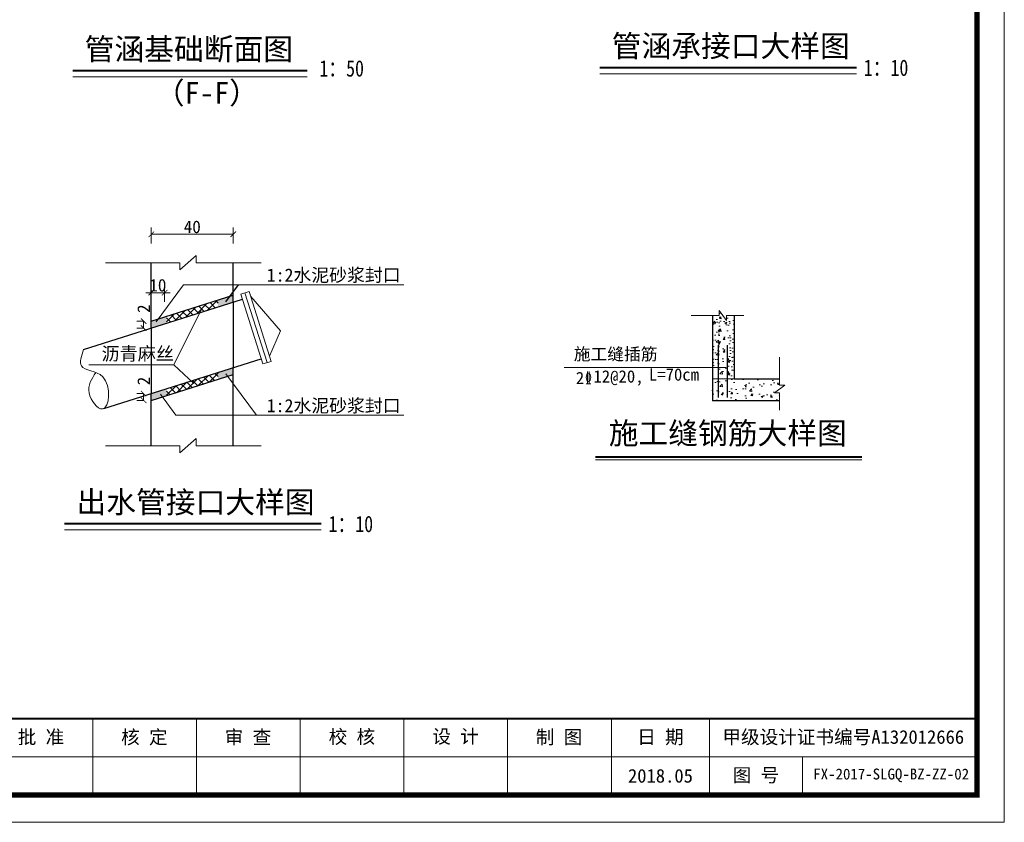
# Model space of a CAD drawing. Extents: x -27255 to 1448651, y 31034 to 8081248.
# Tile 545 of 580: x 583712 to 583893, y 3870639 to 3870786. Entities that reach past the tile are written whole.
import ezdxf
from ezdxf.enums import TextEntityAlignment as Align

# ---------------------------------------------------------------- set-up
doc = ezdxf.new("R2010")
doc.units = 0
doc.header["$PDMODE"] = 32
doc.header["$PDSIZE"] = 0.2
doc.layers.get('0').update_dxf_attribs({"linetype": 'CONTINUOUS'})
doc.layers.get('Defpoints').update_dxf_attribs({"linetype": 'CONTINUOUS'})
for name, color, linetype, lineweight in [('0.09标注线', 3, 'CONTINUOUS', 9), ('0.13填充', 8, 'CONTINUOUS', 9), ('0.13文字', 3, 'CONTINUOUS', 13), ('0.30粗线', 7, 'CONTINUOUS', 30), ('0.3黄粗', 2, 'CONTINUOUS', 30), ('图框', 7, 'CONTINUOUS', 20), ('文字', 7, 'CONTINUOUS', 15), ('标注线', 7, 'CONTINUOUS', 18)]:
    doc.layers.add(name, color=color, linetype=linetype, lineweight=lineweight)
doc.layers.add('TOTHER', color=7, linetype='CONTINUOUS')
doc.layers.add('地形图', color=9, linetype='CONTINUOUS')
doc.styles.add('-仿宋_GB2312', font='FangSong_GB2312.ttf')
doc.styles.add('CHX-1', font='tssdeng.shx', dxfattribs={"width": 0.7, "height": 300, "bigfont": 'atssdchn.shx'})
doc.styles.add('LYJFS', font='times.ttf', dxfattribs={"width": 0.7})
doc.styles.add('仿宋', font='FangSong_GB2312.ttf', dxfattribs={"width": 0.7})
doc.styles.add('宋体', font='FangSong_GB2312.ttf')
doc.dimstyles.new('zzzz STANDARD', dxfattribs={"dimtxt": 2.3, "dimasz": 1, "dimexe": 1.25, "dimexo": 1.5, "dimgap": 0.2, "dimtad": 1, "dimdec": 0, "dimlfac": 10, "dimzin": 0, "dimdsep": 46, "dimtxsty": '-仿宋_GB2312', "dimblk": 'ARCHTICK', "dimcen": 0.09, "dimadec": 0, "dimazin": 0, "dimtfac": 1, "dimtdec": 0, "dimtix": 1, "dimtmove": 2, "dimatfit": 3, "dimfxl": 1.7, "dimfxlon": 1, "dimtolj": 1, "dimtzin": 0, "dimlwd": 9, "dimlwe": 9, "dimarcsym": 0})
pattern_1 = [(50, (583814.3714, 3870718.8748), (3.6437, -0.31878), [0.381, -4.191]), (355, (583814.3714, 3870718.875), (-0.70486, 3.82113), [0.3048, -3.3528]), (100.451, (583814.675, 3870718.8483), (2.93885, 3.50233), [0.3238, -3.5618]), (46.184, (583814.3714, 3870719.891), (5.4216, -0.84085), [0.5715, -6.2865]), (96.636, (583814.823, 3870719.821), (4.7481, 4.9485), [0.4857, -5.3427]), (351.184, (583814.3714, 3870719.891), (4.7481, 4.9485), [0.4572, -5.0292]), (21, (583814.8794, 3870719.6368), (3.0323, -2.0453), [0.381, -4.191]), (326, (583814.8794, 3870719.637), (1.23604, 3.68376), [0.3048, -3.3528]), (71.451, (583815.132, 3870719.4664), (4.26833, 1.63846), [0.3238, -3.5618]), (37.5, (583814.3714, 3870718.8748), (0.06177, 1.6911), [0, -3.31216, 0, -3.4036, 0, -3.3655]), (7.5, (583814.3714, 3870718.8748), (1.33639, 2.00361), [0, -1.94056, 0, -3.23596, 0, -1.2827]), (327.5, (583813.2386, 3870718.8748), (2.71181, -0.114575), [0, -1.27, 0, -3.9624, 0, -5.2578]), (317.5, (583812.7306, 3870718.8748), (2.96258, 0.50853), [0, -1.651, 0, -2.63144, 0, -3.7338])]

# ---------------------------------------------------------------- blocks, each defined once
blk = doc.blocks.new('d4trtg')
at = {"lineweight": 0}
for p, q in [((658071.2, 3902577.3), (658071.2, 3899605.3)), ((658021.2, 3899725.4), (655949.8, 3899725.4)), ((658071.2, 3899605.3), (653868.4, 3899605.3))]:
    blk.add_line(p, q, dxfattribs=at)
for p, q in [((656400.1, 3899795.5), (656400.1, 3899655.4)), ((656590.2, 3899795.5), (656590.2, 3899655.4)), ((656780.4, 3899795.5), (656780.4, 3899655.4)), ((656970.5, 3899795.5), (656970.5, 3899655.4)), ((657160.6, 3899795.5), (657160.6, 3899655.4)), ((657350.8, 3899795.5), (657350.8, 3899655.4)), ((657530.9, 3899795.5), (657530.9, 3899655.4)), ((657701, 3899725.4), (657701, 3899655.4))]:
    blk.add_line(p, q)
at = {"lineweight": 0, "const_width": 10}
blk.add_lwpolyline([(654118.6, 3902527.3), (658021.2, 3902527.3), (658021.2, 3899655.4), (654118.6, 3899655.4)], close=True, dxfattribs=at)
at = {"lineweight": 0, "const_width": 4}
blk.add_lwpolyline([(658021.2, 3899795.5), (654118.6, 3899795.5)], dxfattribs=at)
at = {"style": '仿宋'}
blk.add_text('2018.05', height=25.02, dxfattribs=at).set_placement((657440.8, 3899690.4), align=Align.MIDDLE)
at = {"attachment_point": 5, "style": '宋体'}
for s, insert, char_height in [('批 准', (656305, 3899760.4), 25.02), ('核 定', (656494.6, 3899760.2), 25.02), ('审 查', (656684.6, 3899760.2), 25.02), ('校 核', (656875.1, 3899760.9), 25.02), ('设 计', (657065.3, 3899761.4), 25.02), ('制 图', (657254.9, 3899760.2), 25.02), ('日 期', (657440.8, 3899760.4), 25.02), ('甲级设计证书编号A132012666', (657776, 3899760.4), 25.017), ('图 号', (657615.9, 3899690.4), 25.02)]:
    blk.add_mtext(s, dxfattribs=dict(at, insert=insert, char_height=char_height))
blk = doc.blocks.new('_ARCHTICK')
at = {"color": 0, "linetype": 'ByBlock', "const_width": 0.15}
blk.add_lwpolyline([(-0.5, -0.5), (0.5, 0.5)], dxfattribs=at)
blk = doc.blocks.new('*D2253')
at = {"layer": '0.13文字', "color": 0, "linetype": 'Continuous', "lineweight": 9}
for p, q in [((583735.15, 3870731.13), (583733.9, 3870731.13)), ((583735.15, 3870731.13), (583735.15, 3870729.87)), ((583735.15, 3870729.87), (583733.9, 3870729.87))]:
    blk.add_line(p, q, dxfattribs=at)
at = {"layer": 'Defpoints', "color": 0, "linetype": 'Continuous', "lineweight": 13}
for p in [(583736.53, 3870731.13), (583735.15, 3870729.87), (583736.53, 3870729.87)]:
    blk.add_point(p, dxfattribs=at)
at = {"layer": '0.13文字', "color": 0, "linetype": 'Continuous', "lineweight": 9}
for p, rotation in [((583735.15, 3870731.13), 90), ((583735.15, 3870729.87), 270)]:
    blk.add_blockref('_ARCHTICK', p, dxfattribs=dict(at, rotation=rotation))
at = {"layer": '0.13文字', "color": 0, "linetype": 'Continuous', "lineweight": 13, "insert": (583735.15, 3870733.43), "char_height": 2.3, "attachment_point": 5, "rotation": 90, "style": '-仿宋_GB2312'}
blk.add_mtext('\\A1;2', dxfattribs=at)
blk = doc.blocks.new('*D2254')
at = {"layer": '0.13文字', "color": 0, "linetype": 'Continuous', "lineweight": 9}
for p, q in [((583736.56, 3870745.37), (583736.56, 3870748.32)), ((583751.57, 3870745.37), (583751.57, 3870748.32)), ((583751.57, 3870747.07), (583736.56, 3870747.07))]:
    blk.add_line(p, q, dxfattribs=at)
at = {"layer": 'Defpoints', "color": 0, "linetype": 'Continuous', "lineweight": 13}
for p in [(583736.56, 3870747.07), (583736.56, 3870741.86), (583751.57, 3870741.86)]:
    blk.add_point(p, dxfattribs=at)
at = {"layer": '0.13文字', "color": 0, "linetype": 'Continuous', "lineweight": 9, "rotation": 180}
blk.add_blockref('_ARCHTICK', (583736.56, 3870747.07), dxfattribs=at)
at = {"layer": '0.13文字', "color": 0, "linetype": 'Continuous', "lineweight": 9}
blk.add_blockref('_ARCHTICK', (583751.57, 3870747.07), dxfattribs=at)
at = {"layer": '0.13文字', "color": 0, "linetype": 'Continuous', "lineweight": 13, "insert": (583744.07, 3870748.42), "char_height": 2.3, "attachment_point": 5, "style": '-仿宋_GB2312'}
blk.add_mtext('\\A1;40', dxfattribs=at)
blk = doc.blocks.new('*D2255')
at = {"layer": '0.13文字', "color": 0, "linetype": 'Continuous', "lineweight": 9}
for p, q in [((583735.15, 3870717.86), (583733.9, 3870717.86)), ((583735.15, 3870717.86), (583735.15, 3870716.61)), ((583735.15, 3870716.61), (583733.9, 3870716.61))]:
    blk.add_line(p, q, dxfattribs=at)
at = {"layer": 'Defpoints', "color": 0, "linetype": 'Continuous', "lineweight": 13}
for p in [(583736.53, 3870717.86), (583735.15, 3870716.61), (583736.53, 3870716.61)]:
    blk.add_point(p, dxfattribs=at)
at = {"layer": '0.13文字', "color": 0, "linetype": 'Continuous', "lineweight": 9}
for p, rotation in [((583735.15, 3870717.86), 90), ((583735.15, 3870716.61), 270)]:
    blk.add_blockref('_ARCHTICK', p, dxfattribs=dict(at, rotation=rotation))
at = {"layer": '0.13文字', "color": 0, "linetype": 'Continuous', "lineweight": 13, "insert": (583735.15, 3870720.16), "char_height": 2.3, "attachment_point": 5, "rotation": 90, "style": '-仿宋_GB2312'}
blk.add_mtext('\\A1;2', dxfattribs=at)
blk = doc.blocks.new('*D2256')
at = {"layer": '0.13文字', "color": 0, "linetype": 'Continuous', "lineweight": 9}
for p, q in [((583736.53, 3870734.66), (583736.53, 3870737.61)), ((583738.99, 3870734.66), (583738.99, 3870737.61)), ((583736.53, 3870736.36), (583735.53, 3870736.36)), ((583736.53, 3870736.36), (583738.99, 3870736.36)), ((583738.99, 3870736.36), (583739.99, 3870736.36))]:
    blk.add_line(p, q, dxfattribs=at)
at = {"layer": 'Defpoints', "color": 0, "linetype": 'Continuous', "lineweight": 13}
for p in [(583738.99, 3870736.36), (583738.99, 3870731.9), (583736.53, 3870731.13)]:
    blk.add_point(p, dxfattribs=at)
at = {"layer": '0.13文字', "color": 0, "linetype": 'Continuous', "lineweight": 9}
blk.add_blockref('_ARCHTICK', (583736.53, 3870736.36), dxfattribs=at)
at = {"layer": '0.13文字', "color": 0, "linetype": 'Continuous', "lineweight": 9, "rotation": 180}
blk.add_blockref('_ARCHTICK', (583738.99, 3870736.36), dxfattribs=at)
at = {"layer": '0.13文字', "color": 0, "linetype": 'Continuous', "lineweight": 13, "insert": (583737.76, 3870737.71), "char_height": 2.3, "attachment_point": 5, "style": '-仿宋_GB2312'}
blk.add_mtext('\\A1;10', dxfattribs=at)

msp = doc.modelspace()

# ---------------------------------------------------------------- hatches: boundary and pattern name
h = msp.add_hatch()
h.set_pattern_fill('ANSI37', color=256, scale=0.3, style=0)
h.set_pattern_definition([(45, (584432.76615, 3862071.9434), (-0.67351921, 0.67351921), []), (135, (584432.76615, 3862071.9434), (-0.67351921, -0.67351921), [])])
h.paths.add_polyline_path([(583748.78586, 3870733.73983), (583748.78586, 3870734.99841), (583739.34592, 3870732.01305), (583739.34592, 3870730.75447)])
h.paths.add_polyline_path([(583748.78586, 3870720.47131), (583748.78586, 3870721.72989), (583739.34592, 3870718.74453), (583739.34592, 3870717.48595)])
at = {"layer": '0.13文字', "lineweight": 13}
h = msp.add_hatch(dxfattribs=at)
h.set_pattern_fill('AR-CONC', color=256, scale=0.02, style=0)
h.set_pattern_definition([(50, (583814.3714, 3870716.541), (3.6437, -0.31878), [0.381, -4.191]), (355, (583814.3714, 3870716.541), (-0.70486, 3.82113), [0.3048, -3.3528]), (100.451, (583814.675, 3870716.5144), (2.93885, 3.50233), [0.3238, -3.5618]), (46.184, (583814.3714, 3870717.557), (5.4216, -0.84085), [0.5715, -6.2865]), (96.636, (583814.823, 3870717.487), (4.7481, 4.9485), [0.4857, -5.3427]), (351.184, (583814.3714, 3870717.557), (4.7481, 4.9485), [0.4572, -5.0292]), (21, (583814.8794, 3870717.303), (3.0323, -2.0453), [0.381, -4.191]), (326, (583814.8794, 3870717.303), (1.23604, 3.68376), [0.3048, -3.3528]), (71.451, (583815.132, 3870717.1325), (4.26833, 1.63846), [0.3238, -3.5618]), (37.5, (583814.3714, 3870716.541), (0.061772, 1.6911), [0, -3.31216, 0, -3.4036, 0, -3.3655]), (7.5, (583814.3714, 3870716.541), (1.33639, 2.00361), [0, -1.94056, 0, -3.23596, 0, -1.2827]), (327.5, (583813.2386, 3870716.541), (2.71181, -0.114575), [0, -1.27, 0, -3.9624, 0, -5.2578]), (317.5, (583812.7306, 3870716.541), (2.96258, 0.50853), [0, -1.651, 0, -2.63144, 0, -3.7338])])
h.paths.add_polyline_path([(583843.41728, 3870720.54098), (583839.41728, 3870720.54098), (583839.41728, 3870716.54098), (583851.74707, 3870716.54098), (583851.74707, 3870718.00584), (583850.81483, 3870718.00584), (583852.67931, 3870719.37113), (583851.74707, 3870719.37113), (583851.74707, 3870720.54098)])
h.paths.add_polyline_path([(583843.41728, 3870732.16174), (583842.01419, 3870732.16174), (583842.01419, 3870731.2295), (583840.6489, 3870733.09397), (583840.6489, 3870732.16174), (583839.41728, 3870732.16174), (583839.41728, 3870722.61234), (583840.47176, 3870722.61234), (583840.47176, 3870720.54098), (583843.41728, 3870720.54098)])
h.paths.add_polyline_path([(583813.4515, 3870726.78708), (583837.76974, 3870726.78708), (583837.76974, 3870719.24857), (583813.4515, 3870719.24857)], flags=9)
h = msp.add_hatch(dxfattribs=at)
h.set_pattern_fill('AR-CONC', color=256, scale=0.02, style=0)
h.set_pattern_definition(pattern_1)
h.paths.add_polyline_path([(583840.47176, 3870722.61234), (583840.47176, 3870720.54098), (583843.41728, 3870720.54098), (583843.41728, 3870732.16174), (583842.01419, 3870732.16174), (583842.01419, 3870731.2295), (583840.6489, 3870733.09397), (583840.6489, 3870732.16174), (583839.41728, 3870732.16174), (583839.41728, 3870722.61234)])
h.paths.add_polyline_path([(583813.4515, 3870726.78708), (583837.76974, 3870726.78708), (583837.76974, 3870719.24857), (583813.4515, 3870719.24857)], flags=9)
h = msp.add_hatch(dxfattribs=at)
h.set_pattern_fill('AR-CONC', color=256, scale=0.02, style=0)
h.set_pattern_definition(pattern_1)
h.paths.add_polyline_path([(583840.47176, 3870720.54098), (583843.41728, 3870720.54098), (583843.41728, 3870732.16174), (583842.01419, 3870732.16174), (583842.01419, 3870731.2295), (583840.6489, 3870733.09397), (583840.6489, 3870732.16174), (583839.41728, 3870732.16174), (583839.41728, 3870722.61234), (583840.47176, 3870722.61234)])
h.paths.add_polyline_path([(583813.4515, 3870726.78708), (583837.76974, 3870726.78708), (583837.76974, 3870719.24857), (583813.4515, 3870719.24857)], flags=9)
at = {"layer": 'TOTHER'}
h = msp.add_hatch(dxfattribs=at)
h.set_pattern_fill('AR-SAND', color=256, scale=0.0075, style=0)
h.set_pattern_definition([(37.5, (584432.76615, 3862071.94343), (-0.012000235, 0.367059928), [0, -0.28956, 0, -0.32385, 0, -0.3095625]), (7.5, (584432.76615, 3862071.94343), (0.337142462, 0.537618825), [0, -0.15621, 0, -0.260985, 0, -0.1000125]), (327.5, (584432.53183, 3862071.94343), (0.593244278, 0.001077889), [0, -0.09525, 0, -0.3429, 0, -0.447675]), (317.5, (584432.53183, 3862071.94343), (0.57266734, 0.167196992), [0, -0.047625, 0, -0.22479, 0, -0.257175])])
h.paths.add_polyline_path([(583748.78586, 3870734.99841), (583748.78586, 3870733.73983), (583751.56964, 3870734.62019), (583751.56964, 3870735.87877)])
h.paths.add_polyline_path([(583739.34592, 3870730.75447), (583739.34592, 3870732.01305), (583736.56214, 3870731.13269), (583736.56214, 3870729.87411)])
h.paths.add_polyline_path([(583748.78586, 3870721.72989), (583748.78586, 3870720.47131), (583751.56964, 3870721.35167), (583751.56964, 3870722.61025)])
h.paths.add_polyline_path([(583736.56214, 3870717.86417), (583736.56214, 3870716.60559), (583739.34592, 3870717.48595), (583739.34592, 3870718.74453)])

# ---------------------------------------------------------------- linework, layer by layer
at = {"layer": '0.09标注线', "color": 7, "linetype": 'Continuous', "lineweight": 13}
for p, q in [((583840.6489, 3870732.16174), (583835.51616, 3870732.16174)), ((583845.18434, 3870732.16174), (583842.01419, 3870732.16174)), ((583851.74707, 3870719.37113), (583851.74707, 3870724.50387)), ((583851.74707, 3870714.83569), (583851.74707, 3870718.00584))]:
    msp.add_line(p, q, dxfattribs=at)
at = {"layer": '0.09标注线', "color": 7, "ltscale": 0.005}
for p, q in [((583840.6489, 3870733.09397), (583842.01419, 3870731.2295)), ((583840.6489, 3870732.16174), (583840.6489, 3870733.09397)), ((583842.01419, 3870731.2295), (583842.01419, 3870732.16174)), ((583852.67931, 3870719.37113), (583850.81483, 3870718.00584)), ((583851.74707, 3870719.37113), (583852.67931, 3870719.37113)), ((583850.81483, 3870718.00584), (583851.74707, 3870718.00584))]:
    msp.add_line(p, q, dxfattribs=at)
at = {"layer": '0.09标注线'}
msp.add_line((583812.22442, 3870722.61234), (583841.95884, 3870722.61234), dxfattribs=at)
at = {"layer": '0.13填充', "color": 7, "lineweight": 40, "ltscale": 0.005}
for p, q in [((583722.14854, 3870777.08362, 24.8), (583765.16083, 3870777.08362, 24.8)), ((583818.77438, 3870777.67417), (583865.85047, 3870777.67417)), ((583818.0205, 3870706.25522), (583866.81379, 3870706.25522)), ((583720.64812, 3870694.00523, 30.25786), (583767.7242, 3870694.00523, 30.25786))]:
    msp.add_line(p, q, dxfattribs=at)
at = {"layer": '0.13填充', "color": 7, "ltscale": 0.005}
for p, q in [((583722.14854, 3870775.92747, 24.8), (583765.16083, 3870775.92747, 24.8)), ((583818.77438, 3870776.51802), (583865.85047, 3870776.51802)), ((583818.0205, 3870705.70801), (583866.81379, 3870705.70801)), ((583720.64812, 3870692.84908, 30.25786), (583767.7242, 3870692.84908, 30.25786))]:
    msp.add_line(p, q, dxfattribs=at)
at = {"layer": '0.13填充', "color": 8}
msp.add_line((583843.41728, 3870720.54098), (583839.41728, 3870720.54098), dxfattribs=at)
at = {"layer": '0.13文字', "linetype": 'Continuous', "lineweight": 13}
for p, q in [((583741.79967, 3870740.53015), (583744.80117, 3870743.18263)), ((583744.80117, 3870741.85639), (583744.80117, 3870743.18263)), ((583728.15714, 3870741.85639), (583741.79967, 3870741.85639)), ((583741.79967, 3870741.85639), (583741.79967, 3870740.53015)), ((583744.80117, 3870741.85639), (583756.71419, 3870741.85639)), ((583737.44656, 3870731.0285), (583742.46509, 3870737.8172)), ((583742.46509, 3870737.8172), (583782.83101, 3870737.8172)), ((583745.85133, 3870733.46575), (583740.71682, 3870723.13987)), ((583740.71682, 3870723.13987), (583725.08383, 3870723.11557)), ((583740.71682, 3870723.13987), (583744.38322, 3870719.69813)), ((583750.22374, 3870721.46898), (583755.83592, 3870713.87723)), ((583738.22852, 3870717.72347), (583741.07184, 3870713.87723)), ((583741.07184, 3870713.87723), (583782.83101, 3870713.87723)), ((583728.15714, 3870708.29477), (583741.79967, 3870708.29477)), ((583741.79967, 3870706.96854), (583744.80117, 3870709.62101)), ((583741.79967, 3870708.29477), (583741.79967, 3870706.96854)), ((583744.80117, 3870708.29477), (583744.80117, 3870709.62101)), ((583744.80117, 3870708.29477), (583756.71419, 3870708.29477))]:
    msp.add_line(p, q, dxfattribs=at)
msp.add_spline([(583724.15339, 3870725.94988), (583723.7391, 3870722.92308), (583727.68034, 3870720.92782), (583727.59702, 3870715.02897), (583725.1546, 3870717.97383), (583726.37677, 3870721.70657)], degree=3, dxfattribs=at)
at = {"layer": '0.30粗线', "color": 7, "lineweight": 30}
for p, q in [((583736.56214, 3870729.87411), (583736.56214, 3870741.85639)), ((583751.56964, 3870734.62019), (583751.56964, 3870741.85639)), ((583736.56214, 3870731.13269), (583751.56964, 3870735.87877)), ((583724.15339, 3870725.94988), (583753.2614, 3870735.1552)), ((583751.56964, 3870734.62019), (583751.56964, 3870722.61025)), ((583736.56214, 3870729.87411), (583736.56214, 3870717.86417)), ((583727.87717, 3870715.11757), (583756.71419, 3870724.2372)), ((583736.56214, 3870716.60559), (583751.56964, 3870721.35167)), ((583751.56964, 3870708.29477), (583751.56964, 3870722.61025)), ((583736.56214, 3870708.29477), (583736.56214, 3870717.86417))]:
    msp.add_line(p, q, dxfattribs=at)
at = {"layer": '0.3黄粗'}
for p, q in [((583839.41728, 3870732.16174), (583839.41728, 3870716.54098)), ((583843.41728, 3870732.16174), (583843.41728, 3870720.54098)), ((583840.47176, 3870726.70534), (583840.47176, 3870717.14428)), ((583842.13875, 3870726.70534), (583842.13875, 3870717.14428)), ((583843.41728, 3870720.54098), (583851.74707, 3870720.54098)), ((583851.74707, 3870716.54098), (583839.41728, 3870716.54098))]:
    msp.add_line(p, q, dxfattribs=at)
at = {"layer": '地形图', "ltscale": 100}
msp.add_line((583750.22374, 3870734.69296), (583752.53332, 3870737.8172), dxfattribs=at)
at = {"layer": '标注线'}
for p, q in [((583752.95987, 3870736.10866), (583754.4854, 3870736.59111)), ((583757.01572, 3870723.28374), (583752.95987, 3870736.10866)), ((583757.77848, 3870723.52497), (583753.72264, 3870736.34988)), ((583758.54125, 3870723.76619), (583754.4854, 3870736.59111)), ((583754.78693, 3870735.63765), (583760.21935, 3870729.39214)), ((583760.21935, 3870729.39214), (583758.23972, 3870724.71965)), ((583757.01572, 3870723.28374), (583758.54125, 3870723.76619))]:
    msp.add_line(p, q, dxfattribs=at)

# ---------------------------------------------------------------- block references
at = {"layer": '图框', "xscale": 0.09999999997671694, "yscale": 0.1000000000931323, "zscale": 0.1}
msp.add_blockref('d4trtg', (518085.82283, 3480678.69704), dxfattribs=at)

# ---------------------------------------------------------------- texts
at = {"color": 7, "style": '-仿宋_GB2312', "width": 0.8}
for s, p in [('1：50', (583771.45848, 3870777.46934, 24.8)), ('1：10', (583871.26364, 3870777.59264)), ('1：10', (583773.13737, 3870693.92371, 30.25786))]:
    msp.add_text(s, height=3, dxfattribs=at).set_placement(p, align=Align.MIDDLE)
at = {"layer": '0.09标注线', "color": 7, "style": '-仿宋_GB2312'}
for s, height, p in [('1:2水泥砂浆封口', 2.399999, (583757.72097, 3870738.39391)), ('沥青麻丝', 2.431578, (583727.44059, 3870723.96012)), ('1:2水泥砂浆封口', 2.399999, (583757.72097, 3870714.4454))]:
    msp.add_text(s, height=height, dxfattribs=at).set_placement(p)
at = {"layer": '0.09标注线', "insert": (583814.014, 3870726.22458), "char_height": 2.25, "width": 24.964716, "attachment_point": 1, "style": '-仿宋_GB2312'}
msp.add_mtext('施工缝插筋\\P         L=70cm', dxfattribs=at)
at = {"layer": '0.09标注线', "lineweight": 9, "char_height": 2.25, "width": 15.3666261, "attachment_point": 7, "style": '-仿宋_GB2312'}
for s, insert in [('2', (583814.38723, 3870719.59155, -0.55615)), ('12@20,', (583817.62418, 3870719.29539, -0.55615))]:
    msp.add_mtext(s, dxfattribs=dict(at, insert=insert))
at = {"layer": '0.13文字', "linetype": 'Continuous', "lineweight": 13, "insert": (583857.92459, 3870649.08292), "char_height": 2, "width": 41.6631828, "attachment_point": 1, "style": 'LYJFS'}
msp.add_mtext('{\\fFangSong_GB2312|b0|i0|c134|p49;\\W1;FX-2017-SLGQ-BZ-ZZ-02}', dxfattribs=at)
at = {"layer": '文字', "lineweight": 9, "style": 'CHX-1', "width": 0.62}
msp.add_text('\x84', height=2.25, dxfattribs=at).set_placement((583816.10645, 3870719.64454, -0.55615))
at = {"layer": '文字', "color": 7, "char_height": 4, "attachment_point": 1, "style": '-仿宋_GB2312'}
for s, insert, width in [('管涵承接口大样图', (583820.96806, 3870783.60862), 130.0277124), ('管涵基础断面图', (583724.34221, 3870783.01807, 24.8), 130.0277124), ('（F-F）', (583737.20538, 3870775.00125, 24.8), 130.0277124), ('施工缝钢筋大样图', (583820.42802, 3870712.58218), 86.6851416), ('出水管接口大样图', (583722.84179, 3870699.93968, 30.25786), 130.0277124)]:
    msp.add_mtext(s, dxfattribs=dict(at, insert=insert, width=width))

# ---------------------------------------------------------------- dimensions: what is measured, and where the dimension line sits
at = {"layer": '0.13文字', "linetype": 'Continuous', "lineweight": 13}
dim = msp.add_linear_dim(base=(583736.56214, 3870747.07274), p1=(583751.56964, 3870741.85639), p2=(583736.56214, 3870741.85639), angle=180, text='40', dimstyle='zzzz STANDARD', dxfattribs=at)
dim.commit()
dim.dimension.update_dxf_attribs({"geometry": '*D2254', "text_midpoint": (583744.06589, 3870748.42274)})
dim = msp.add_linear_dim(base=(583738.99323, 3870736.35653), p1=(583736.53404, 3870731.13269), p2=(583738.99323, 3870731.90151), text='10', dimstyle='zzzz STANDARD', dxfattribs=at)
dim.commit()
dim.dimension.update_dxf_attribs({"geometry": '*D2256', "text_midpoint": (583737.76364, 3870737.70653)})
for base, p1, p2, picture, middle in [((583735.1469, 3870729.87411), (583736.53404, 3870731.13269), (583736.53404, 3870729.87411), '*D2253', (583735.1469, 3870733.42548)), ((583735.1469, 3870716.60559), (583736.53404, 3870717.86417), (583736.53404, 3870716.60559), '*D2255', (583735.1469, 3870720.15696))]:
    dim = msp.add_linear_dim(base=base, p1=p1, p2=p2, angle=90, text='2', dimstyle='zzzz STANDARD', dxfattribs=at)
    dim.commit()
    dim.dimension.update_dxf_attribs({"geometry": picture, "text_midpoint": middle, "dimtype": 160})

doc.saveas('drawing.dxf')
